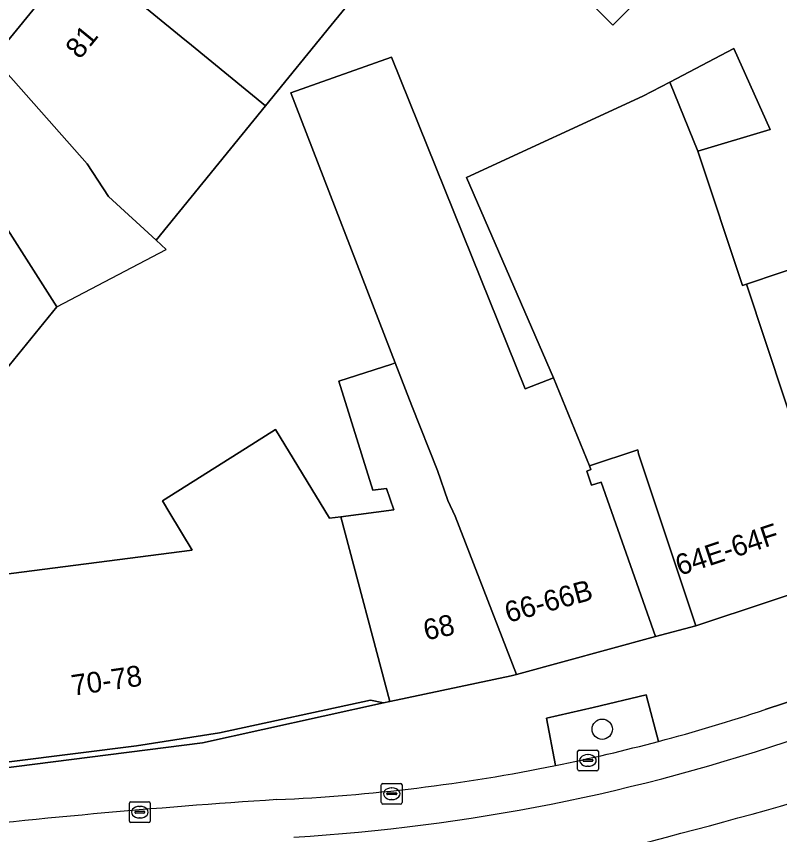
# Model space of a CAD drawing. Extents: x 160663 to 161506, y 382245 to 383291.
# Drawn here: x 161042.57 to 161079.36, y 382934.92 to 382974.35 of the extents above; entities that cross this region are included whole.
import ezdxf

# ---------------------------------------------------------------- set-up
doc = ezdxf.new("R2010")
doc.units = 0
for name, color, linetype in [('IMGEO_Boom', 7, 'Continuous'), ('IMGEO_Erf', 7, 'Continuous'), ('IMGEO_Groenvoorziening', 7, 'Continuous'), ('IMGEO_Kolk', 7, 'Continuous'), ('IMGEO_Pand', 7, 'Continuous'), ('IMGEO_Pand_nummerreeks', 7, 'Continuous'), ('IMGEO_Pand_overbouw', 7, 'Continuous'), ('IMGEO_Rijbaan_lokaal_gesloten', 7, 'Continuous'), ('IMGEO_Voetpad_open', 7, 'Continuous')]:
    doc.layers.add(name, color=color, linetype=linetype)

msp = doc.modelspace()

# ---------------------------------------------------------------- linework, layer by layer
at = {"layer": 'IMGEO_Boom'}
msp.add_circle((161070.809, 382939.994), 0.489, dxfattribs=at)
at = {"layer": 'IMGEO_Erf'}
for points in [[(161073.56, 382976.189), (161071.315, 382973.932), (161064.36, 382980.849)], [(161060.765, 382977.621), (161057.751, 382973.921), (161054.585, 382970.035), (161049.31, 382963.559), (161047.013, 382965.674), (161045.98, 382967.245), (161045.376, 382967.928), (161042.061, 382971.671)], [(161030.591, 382945.988), (161051.047, 382948.629), (161049.964, 382950.413), (161049.606, 382951.004), (161053.618, 382953.524), (161055.065, 382954.432), (161057.658, 382950.16), (161058.216, 382950.234), (161060.765, 382950.573), (161060.404, 382951.602), (161059.755, 382951.522), (161058.111, 382956.769), (161060.668, 382957.591), (161060.836, 382957.651), (161055.8, 382970.669), (161060.645, 382972.385), (161067.096, 382956.4), (161068.454, 382956.925), (161064.267, 382966.59), (161072.775, 382970.505), (161074.072, 382971.183), (161077.16, 382972.797), (161078.903, 382968.899), (161075.412, 382967.846), (161077.572, 382961.379), (161077.764, 382961.443), (161081.01, 382962.528)], [(161041.689, 382964.766), (161044.516, 382960.343), (161037.824, 382952.128)]]:
    msp.add_lwpolyline(points, dxfattribs=at)
msp.add_lwpolyline([(161072.552, 382953.269), (161072.526, 382953.466), (161070.19, 382952.686), (161070.264, 382952.505), (161070.063, 382952.438), (161070.292, 382951.752), (161070.753, 382951.907), (161073.385, 382944.464), (161075.318, 382944.985)], close=True, dxfattribs=at)
at = {"layer": 'IMGEO_Groenvoorziening'}
msp.add_lwpolyline([(161073.525, 382939.408), (161072.935, 382941.655), (161070.368, 382941.036), (161068.118, 382940.524), (161068.561, 382938.246)], dxfattribs=at)
msp.add_arc((161051.513, 383022.26), 85.726, 281.47093, 284.87884, dxfattribs=at)
at = {"layer": 'IMGEO_Kolk'}
for p, q in [((161069.622, 382938.064), (161069.622, 382938.916)), ((161069.697, 382938.99), (161070.549, 382938.99)), ((161070.11, 382938.77), (161070.135, 382938.77)), ((161070.623, 382938.916), (161070.623, 382938.064)), ((161069.881, 382938.484), (161069.881, 382938.496)), ((161070.319, 382938.447), (161069.921, 382938.447)), ((161069.924, 382938.533), (161070.322, 382938.533)), ((161070.365, 382938.496), (161070.365, 382938.484)), ((161070.549, 382937.99), (161069.697, 382937.99)), ((161070.133, 382938.21), (161070.108, 382938.21)), ((161060.162, 382936.459), (161060.162, 382937.311)), ((161060.237, 382937.385), (161061.089, 382937.385)), ((161060.65, 382937.165), (161060.675, 382937.165)), ((161061.163, 382937.311), (161061.163, 382936.459)), ((161060.421, 382936.879), (161060.421, 382936.891)), ((161060.859, 382936.842), (161060.461, 382936.842)), ((161060.464, 382936.928), (161060.862, 382936.928)), ((161060.905, 382936.891), (161060.905, 382936.879)), ((161048.018, 382935.572), (161048.018, 382936.424)), ((161048.093, 382936.498), (161048.945, 382936.498)), ((161049.019, 382936.424), (161049.019, 382935.572)), ((161061.089, 382936.385), (161060.237, 382936.385)), ((161060.673, 382936.605), (161060.648, 382936.605)), ((161048.277, 382935.992), (161048.277, 382936.004)), ((161048.715, 382935.955), (161048.317, 382935.955)), ((161048.32, 382936.041), (161048.718, 382936.041)), ((161048.506, 382936.278), (161048.531, 382936.278)), ((161048.761, 382936.004), (161048.761, 382935.992)), ((161048.529, 382935.718), (161048.504, 382935.718)), ((161048.945, 382935.498), (161048.093, 382935.498))]:
    msp.add_line(p, q, dxfattribs=at)
for points in [[(161069.622, 382938.064), (161069.622, 382938.916)], [(161069.697, 382938.99), (161070.549, 382938.99)], [(161070.623, 382938.916), (161070.623, 382938.064)], [(161070.549, 382937.99), (161069.697, 382937.99)], [(161060.162, 382936.459), (161060.162, 382937.311)], [(161060.237, 382937.385), (161061.089, 382937.385)], [(161061.163, 382937.311), (161061.163, 382936.459)], [(161048.018, 382935.572), (161048.018, 382936.424)], [(161048.093, 382936.498), (161048.945, 382936.498)], [(161049.019, 382936.424), (161049.019, 382935.572)], [(161061.089, 382936.385), (161060.237, 382936.385)], [(161048.945, 382935.498), (161048.093, 382935.498)]]:
    msp.add_lwpolyline(points, dxfattribs=at)
for centre, radius, start, end in [((161069.699, 382938.914), 0.0765, 91.552, 178.448), ((161069.699, 382938.914), 0.0765, 91.552, 178.448), ((161070.547, 382938.914), 0.0765, 1.552, 88.448), ((161070.547, 382938.914), 0.0765, 1.552, 88.448), ((161069.921, 382938.493), 0.0403, 85.8775, 175.7526), ((161069.918, 382938.483), 0.0366, 178.938, 274.7102), ((161070.322, 382938.49), 0.043, 264.8664, 352.4533), ((161070.326, 382938.495), 0.0386, 1.7309, 96.639), ((161069.699, 382938.066), 0.0765, 181.552, 268.448), ((161069.699, 382938.066), 0.0765, 181.552, 268.448), ((161070.547, 382938.066), 0.0765, 271.552, 358.448), ((161070.547, 382938.066), 0.0765, 271.552, 358.448), ((161060.239, 382937.309), 0.0765, 91.552, 178.448), ((161060.239, 382937.309), 0.0765, 91.552, 178.448), ((161061.087, 382937.309), 0.0765, 1.552, 88.448), ((161061.087, 382937.309), 0.0765, 1.552, 88.448), ((161060.461, 382936.888), 0.0403, 85.8775, 175.7526), ((161060.458, 382936.878), 0.0366, 178.938, 274.7102), ((161060.862, 382936.885), 0.043, 264.8664, 352.4533), ((161060.866, 382936.89), 0.0386, 1.7309, 96.639), ((161048.095, 382936.422), 0.0765, 91.552, 178.448), ((161048.095, 382936.422), 0.0765, 91.552, 178.448), ((161048.943, 382936.422), 0.0765, 1.552, 88.448), ((161048.943, 382936.422), 0.0765, 1.552, 88.448), ((161060.239, 382936.461), 0.0765, 181.552, 268.448), ((161060.239, 382936.461), 0.0765, 181.552, 268.448), ((161061.087, 382936.461), 0.0765, 271.552, 358.448), ((161061.087, 382936.461), 0.0765, 271.552, 358.448), ((161048.317, 382936.001), 0.0403, 85.8775, 175.7526), ((161048.314, 382935.991), 0.0366, 178.938, 274.7102), ((161048.718, 382935.998), 0.043, 264.8664, 352.4533), ((161048.722, 382936.003), 0.0386, 1.7309, 96.639), ((161048.095, 382935.574), 0.0765, 181.552, 268.448), ((161048.095, 382935.574), 0.0765, 181.552, 268.448), ((161048.943, 382935.574), 0.0765, 271.552, 358.448), ((161048.943, 382935.574), 0.0765, 271.552, 358.448)]:
    msp.add_arc(centre, radius, start, end, dxfattribs=at)
for centre, major_axis, ratio, start_param, end_param in [((161070.109, 382938.49), (-0.387, 0.002), 0.722429, 4.712389, 7.853982), ((161070.134, 382938.49), (-0.39, 0.002), 0.717154, 1.570796, 4.712389), ((161060.649, 382936.885), (-0.387, 0.002), 0.722429, 4.712389, 7.853982), ((161060.674, 382936.885), (-0.39, 0.002), 0.717154, 1.570796, 4.712389), ((161048.505, 382935.998), (-0.387, 0.002), 0.722429, 4.712389, 7.853982), ((161048.53, 382935.998), (-0.39, 0.002), 0.717154, 1.570796, 4.712389)]:
    msp.add_ellipse(centre, major_axis=major_axis, ratio=ratio, start_param=start_param, end_param=end_param, dxfattribs=at)
at = {"layer": 'IMGEO_Pand'}
for points in [[(161053.125, 382986.493), (161055.404, 382984.052), (161058.936, 382980.168), (161061.974, 382983.222), (161064.36, 382980.849), (161071.315, 382973.932), (161073.56, 382976.189), (161070.797, 382979.043), (161067.619, 382982.325), (161067.484, 382982.226), (161057.794, 382992.16), (161053.393, 382986.818)], [(161058.586, 382979.816), (161058.936, 382980.168), (161055.404, 382984.052), (161053.125, 382986.493), (161052.853, 382986.173), (161049.049, 382981.63), (161045.598, 382977.395), (161050.517, 382973.367), (161051.004, 382972.968), (161054.585, 382970.035), (161057.751, 382973.921), (161060.765, 382977.621)], [(161045.598, 382977.395), (161041.992, 382972.97), (161041.718, 382973.193), (161041.379, 382972.777), (161041.583, 382972.451), (161041.255, 382972.009), (161041.842, 382971.469), (161042.061, 382971.671), (161045.376, 382967.928), (161045.98, 382967.245), (161047.013, 382965.674), (161049.31, 382963.559), (161054.585, 382970.035), (161051.004, 382972.968), (161050.517, 382973.367)], [(161074.072, 382971.183), (161075.412, 382967.846), (161078.903, 382968.899), (161077.16, 382972.797)], [(161060.645, 382972.385), (161055.8, 382970.669), (161060.836, 382957.651), (161061.639, 382955.575), (161062.872, 382952.464), (161063.372, 382951.017), (161063.729, 382950.257), (161066.681, 382942.633), (161073.385, 382944.464), (161070.753, 382951.907), (161070.292, 382951.752), (161070.063, 382952.438), (161070.264, 382952.505), (161070.19, 382952.686), (161068.454, 382956.925), (161067.096, 382956.4)], [(161075.412, 382967.846), (161074.072, 382971.183), (161072.775, 382970.505), (161064.267, 382966.59), (161068.454, 382956.925), (161070.19, 382952.686), (161072.526, 382953.466), (161072.552, 382953.269), (161075.318, 382944.985), (161082.437, 382947.335), (161077.764, 382961.443), (161077.572, 382961.379)], [(161077.764, 382961.443), (161082.437, 382947.335), (161089.012, 382949.506), (161087.455, 382954.258), (161086.308, 382957.755), (161086.146, 382958.25), (161082.811, 382957.136), (161081.01, 382962.528)], [(161063.729, 382950.257), (161063.372, 382951.017), (161062.872, 382952.464), (161061.639, 382955.575), (161060.836, 382957.651), (161060.668, 382957.591), (161058.111, 382956.769), (161059.755, 382951.522), (161060.404, 382951.602), (161060.765, 382950.573), (161058.216, 382950.234), (161060.576, 382941.33), (161066.415, 382942.56), (161066.681, 382942.633)]]:
    msp.add_lwpolyline(points, close=True, dxfattribs=at)
for points in [[(161037.824, 382952.128), (161044.516, 382960.343), (161041.689, 382964.766)], [(161036.201, 382937.674), (161048.363, 382939.194), (161052.359, 382939.817), (161059.642, 382941.393), (161060.264, 382941.264), (161060.576, 382941.33), (161058.216, 382950.234), (161057.658, 382950.16), (161055.065, 382954.432), (161053.618, 382953.524), (161049.606, 382951.004), (161049.964, 382950.413), (161051.047, 382948.629), (161030.591, 382945.988)]]:
    msp.add_lwpolyline(points, dxfattribs=at)
at = {"layer": 'IMGEO_Pand_overbouw'}
msp.add_lwpolyline([(161041.689, 382964.766), (161044.516, 382960.343), (161049.793, 382963.115), (161049.31, 382963.559), (161047.013, 382965.674), (161045.98, 382967.245), (161045.376, 382967.928), (161042.061, 382971.671)], dxfattribs=at)
at = {"layer": 'IMGEO_Rijbaan_lokaal_gesloten'}
msp.add_lwpolyline([(161080.422, 382939.64), (161098.89, 382945.662), (161131.99, 382957.995), (161131.383, 382959.595), (161128.533, 382958.538), (161126.973, 382957.945), (161121.778, 382956.03), (161119.104, 382955.049), (161107.841, 382950.917), (161105.16, 382949.934), (161099.951, 382948.027), (161096.277, 382946.705), (161078.659, 382940.942)], dxfattribs=at)
for centre, radius, start, end in [((161007.021, 383191.848), 265.609, 280.74798, 290.57512), ((161007.021, 383191.848), 265.609, 280.74798, 290.57512), ((161051.495, 383022.496), 85.959, 284.84969, 288.4218), ((161050.326, 383027.378), 92.757, 273.47322, 288.93319), ((161050.326, 383027.378), 92.757, 273.47322, 288.93319), ((161051.513, 383022.26), 85.726, 281.47093, 284.87884), ((161051.441, 383022.588), 86.062, 272.45374, 281.4739), ((161077.257, 382597.76), 339.566, 93.73679, 96.72873)]:
    msp.add_arc(centre, radius, start, end, dxfattribs=at)
at = {"layer": 'IMGEO_Voetpad_open'}
for points in [[(161040.453, 382976.167), (161037.407, 382972.543), (161036.587, 382972.42), (161035.13, 382970.603), (161037.3, 382968.838), (161040.863, 382973.21), (161041.379, 382972.777), (161041.718, 382973.193), (161041.992, 382972.97), (161045.598, 382977.395)], [(161078.659, 382940.942), (161096.277, 382946.705), (161099.951, 382948.027), (161099.178, 382950.212), (161104.384, 382952.098), (161107.076, 382953.073), (161107.841, 382950.917), (161119.104, 382955.049), (161118.308, 382957.204), (161121.008, 382958.201), (161126.169, 382960.107), (161126.973, 382957.945), (161128.533, 382958.538), (161131.383, 382959.595), (161135.104, 382960.976), (161134.242, 382963.047), (161146.804, 382967.946), (161147.667, 382965.769), (161155.41, 382968.873), (161159.386, 382970.467)], [(161082.437, 382947.335), (161075.318, 382944.985), (161073.385, 382944.464), (161066.681, 382942.633), (161066.415, 382942.56), (161060.576, 382941.33), (161060.264, 382941.264), (161051.535, 382939.337), (161036.237, 382937.396), (161019.914, 382935.326), (161020.977, 382932.92), (161025.093, 382933.433), (161037.47, 382934.988)], [(161068.561, 382938.246), (161068.118, 382940.524), (161070.368, 382941.036), (161072.935, 382941.655), (161073.525, 382939.408)]]:
    msp.add_lwpolyline(points, dxfattribs=at)
msp.add_lwpolyline([(161019.776, 382935.622), (161019.914, 382935.326), (161036.237, 382937.396), (161051.535, 382939.337), (161060.264, 382941.264), (161059.642, 382941.393), (161052.359, 382939.817), (161048.363, 382939.194), (161036.201, 382937.674)], close=True, dxfattribs=at)
for centre, radius, start, end in [((161051.495, 383022.496), 85.959, 284.84969, 288.4218), ((161051.441, 383022.588), 86.062, 272.45374, 281.4739), ((161077.257, 382597.76), 339.566, 93.73679, 96.72873)]:
    msp.add_arc(centre, radius, start, end, dxfattribs=at)

# ---------------------------------------------------------------- texts
at = {"layer": 'IMGEO_Pand_nummerreeks'}
for s, rotation, p in [('81', 50.8214, (161045.627, 382972.24)), ('64E-64F', 18.2704, (161074.541, 382947.383)), ('66-66B', 15.4126, (161066.274, 382945.117)), ('68', 11.8957, (161062.306, 382944.269)), ('70-78', 8.3825, (161045.296, 382941.605))]:
    msp.add_text(s, height=1, rotation=rotation, dxfattribs=at).set_placement(p)

doc.saveas('drawing.dxf')
